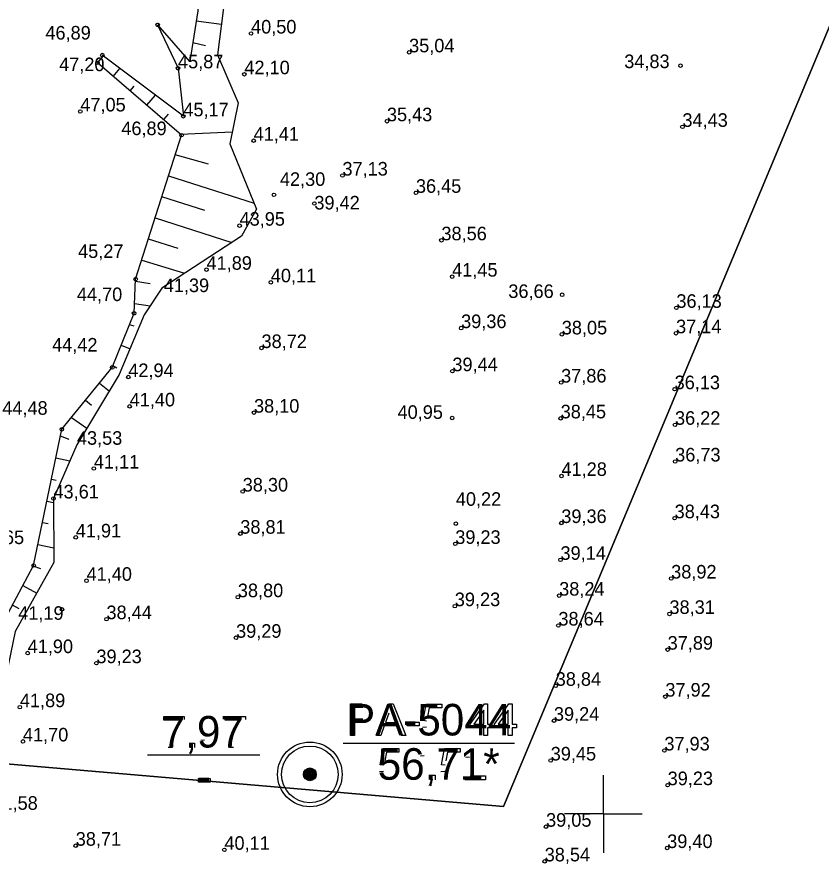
# Model space of a CAD drawing. Extents: x 700746 to 706058, y 6570320 to 6580460.
# Drawn here: x 702894 to 703039.3, y 6575690.9 to 6575844 of the extents above; entities that cross this region are included whole.
import ezdxf

# ---------------------------------------------------------------- set-up
doc = ezdxf.new("R2010")
doc.units = 0
for name, color, linetype in [('GEOLPUNKT', 7, 'Continuous'), ('KORGUS-EH2000', 7, 'Continuous'), ('Plokid', 7, 'Continuous'), ('RELJEEF', 7, 'Continuous'), ('VEEKOGU', 7, 'Continuous'), ('VORK', 7, 'Continuous'), ('VWX2_MV_PLOKK', 7, 'Continuous')]:
    doc.layers.add(name, color=color, linetype=linetype)

msp = doc.modelspace()

# ---------------------------------------------------------------- linework, layer by layer
at = {"layer": 'GEOLPUNKT'}
for p, q in [((702953, 6575712.79), (702983.91, 6575712.79)), ((702953, 6575712.79), (702983.91, 6575712.79)), ((702917.6, 6575710.65), (702937.91, 6575710.65)), ((702917.6, 6575710.65), (702937.91, 6575710.65))]:
    msp.add_line(p, q, dxfattribs=at)
for points in [[(702954.28, 6575714.18), (702954.28, 6575719.88), (702956.43, 6575719.88)], [(702958.97, 6575714.18), (702961.16, 6575719.88), (702961.98, 6575719.88), (702964.31, 6575714.18), (702963.45, 6575714.18), (702962.79, 6575715.91), (702960.4, 6575715.91), (702959.77, 6575714.18), (702958.97, 6575714.18)], [(702968.06, 6575716.79), (702967.4, 6575716.88), (702967.95, 6575719.81), (702970.79, 6575719.81), (702970.79, 6575719.14), (702968.51, 6575719.14), (702968.21, 6575717.61)], [(702978.37, 6575714.18), (702978.37, 6575715.55), (702975.9, 6575715.55), (702975.9, 6575716.19), (702978.5, 6575719.88), (702979.07, 6575719.88), (702979.07, 6575716.19), (702979.84, 6575716.19), (702979.84, 6575715.55), (702979.07, 6575715.55), (702979.07, 6575714.18), (702978.37, 6575714.18)], [(702982.8, 6575714.18), (702982.8, 6575715.55), (702980.33, 6575715.55), (702980.33, 6575716.19), (702982.92, 6575719.88), (702983.5, 6575719.88), (702983.5, 6575716.19), (702984.27, 6575716.19), (702984.27, 6575715.55), (702983.5, 6575715.55), (702983.5, 6575714.18), (702982.8, 6575714.18)], [(702956.5, 6575719.21), (702955.04, 6575719.21), (702955.04, 6575717.17)], [(702961.25, 6575718.2), (702960.62, 6575716.52)], [(702978.37, 6575716.19), (702978.37, 6575718.76), (702976.59, 6575716.19), (702978.37, 6575716.19)], [(702982.8, 6575716.19), (702982.8, 6575718.76), (702981.01, 6575716.19), (702982.8, 6575716.19)], [(702920.56, 6575716.95), (702920.56, 6575717.63), (702924.25, 6575717.63), (702924.25, 6575717.08)], [(702923.35, 6575716.95), (702920.56, 6575716.95)], [(702931.63, 6575716.95), (702931.63, 6575717.63), (702935.32, 6575717.63), (702935.32, 6575717.08)], [(702934.42, 6575716.95), (702931.63, 6575716.95)], [(702955.04, 6575717.17), (702956.51, 6575717.17)], [(702960.62, 6575716.52), (702962.55, 6575716.52), (702961.95, 6575718.1)], [(702964.54, 6575715.9), (702964.54, 6575716.6), (702966.7, 6575716.6), (702966.7, 6575715.9), (702964.54, 6575715.9)], [(702956.5, 6575716.5), (702955.04, 6575716.5), (702955.04, 6575714.18), (702954.28, 6575714.18)], [(702967.28, 6575715.68), (702968.01, 6575715.74)], [(702922.08, 6575712), (702921.36, 6575712)], [(702925.32, 6575712), (702925.32, 6575712.8), (702926.12, 6575712.8), (702926.12, 6575712)], [(702925.72, 6575712), (702925.32, 6575712)], [(702927.26, 6575713.32), (702927.93, 6575713.38)], [(702933.15, 6575712), (702932.42, 6575712)], [(702925.47, 6575710.87), (702925.27, 6575711.17)], [(702960.33, 6575708.79), (702959.67, 6575708.88), (702960.23, 6575711.81), (702963.06, 6575711.81), (702963.06, 6575711.14), (702960.79, 6575711.14), (702960.48, 6575709.61)], [(702967.61, 6575710.48), (702966.92, 6575710.43)], [(702971.4, 6575708.79), (702970.74, 6575708.88), (702971.29, 6575711.81), (702974.12, 6575711.81), (702974.12, 6575711.14), (702971.85, 6575711.14), (702971.54, 6575709.61)], [(702975.8, 6575710.19), (702975.08, 6575710.26)], [(702959.55, 6575707.68), (702960.28, 6575707.74)], [(702970.61, 6575707.68), (702971.35, 6575707.74)], [(702926.8, 6575705.71), (702926.8, 6575706.42), (702928.95, 6575706.42), (702928.95, 6575705.71), (702926.8, 6575705.71)], [(702968.78, 6575706.18), (702968.78, 6575706.98), (702969.58, 6575706.98), (702969.58, 6575706.18)], [(702969.18, 6575706.18), (702968.78, 6575706.18)], [(702978.72, 6575706.86), (702978.72, 6575706.18), (702974.95, 6575706.18)], [(702975.92, 6575706.86), (702978.72, 6575706.86)], [(702968.93, 6575705.05), (702968.73, 6575705.35)]]:
    msp.add_lwpolyline(points, dxfattribs=at)
for radius in [5.84, 5.12, 1.15, 1.02, 0.896, 0.768, 0.64, 0.512, 0.384, 0.256, 0.128]:
    msp.add_circle((702946.95, 6575707.15), radius, dxfattribs=at)
at = {"layer": 'KORGUS-EH2000'}
for centre in [(702919.44, 6575842.56), (702919.45, 6575842.55), (702936.33, 6575841), (702964.89, 6575837.6), (702908.57, 6575835.71), (702909.45, 6575837.1), (702923.13, 6575834.71), (703013.94, 6575835.19), (702935.12, 6575833.64), (702905.47, 6575826.92), (702924.09, 6575826.04), (702960.88, 6575825.15), (703014.28, 6575824.14), (702923.77, 6575822.64), (702936.79, 6575821.63), (702952.84, 6575815.34), (702940.47, 6575811.85), (702966.12, 6575812.22), (702947.77, 6575810.29), (702934.25, 6575806.28), (702970.73, 6575803.64), (702928.28, 6575798.32), (702915.47, 6575796.63), (702939.9, 6575796.05), (702972.67, 6575797.08), (702992.56, 6575793.8), (703013.19, 6575791.44), (702915.19, 6575790.45), (702974.29, 6575787.78), (703013.13, 6575786.85), (702992.48, 6575786.64), (702938.22, 6575784.17), (702911.24, 6575780.67), (702972.71, 6575779.99), (702914.14, 6575778.93), (702992.36, 6575777.94), (703012.87, 6575776.74), (702914.39, 6575773.63), (702936.86, 6575772.5), (702972.68, 6575771.52), (702992.28, 6575771.47), (703012.94, 6575770.31), (702902.13, 6575769.49), (702907.92, 6575762.4), (703012.97, 6575763.68), (702992.42, 6575761.07), (702934.82, 6575758.25), (702900.62, 6575757), (703012.87, 6575753.43), (702973.33, 6575752.43), (702992.39, 6575752.56), (702904.65, 6575749.96), (702934.38, 6575750.63), (702973.23, 6575748.79), (702992.25, 6575745.91), (702897.03, 6575744.89), (703012.25, 6575742.53), (702906.6, 6575742.13), (702992.01, 6575739.44), (702933.94, 6575739.16), (702902.16, 6575736.96), (702973.15, 6575737.54), (702910.2, 6575735.19), (703011.94, 6575736.14), (702991.87, 6575734.04), (702933.62, 6575731.83), (702895.96, 6575729.06), (703011.61, 6575729.68), (702908.38, 6575727.24), (702991.38, 6575723.15), (703011.2, 6575721.2), (702894.55, 6575719.29), (702991.06, 6575716.84), (702895.1, 6575713.1), (703011.02, 6575711.47), (702990.48, 6575709.66), (703011.61, 6575705.2), (702989.64, 6575697.69), (702904.64, 6575694.26), (702931.51, 6575693.52), (703011.53, 6575693.84), (702989.39, 6575691.43)]:
    msp.add_circle(centre, 0.32, dxfattribs=at)
at = {"layer": 'Plokid'}
msp.add_lwpolyline([(703072.3, 6576854.63), (703101.31, 6576579.97), (703076.01, 6576303.02), (703067.36, 6576229.67), (703051.03, 6576091.21), (703059.38, 6575886.59), (702981.97, 6575701.33), (702866.03, 6575711.28), (702865.95, 6575985.44), (702842.72, 6576158.42), (702849.09, 6576223.53)], dxfattribs=at)
at = {"layer": 'RELJEEF'}
for p, q in [((702926.41, 6575843.27), (702930.98, 6575842.67)), ((702928.1, 6575838.77), (702925.79, 6575839.32)), ((702908.57, 6575835.71), (702909.64, 6575836.96)), ((702911.42, 6575833.26), (702912.64, 6575834.69)), ((702915.14, 6575831.46), (702914.45, 6575830.66)), ((702917.48, 6575828.05), (702919.04, 6575829.86)), ((702921.37, 6575826.44), (702920.51, 6575825.44)), ((702923.55, 6575822.83), (702932.94, 6575823.24)), ((702928.66, 6575817.41), (702922.64, 6575819.11)), ((702921.42, 6575815.3), (702936.87, 6575810.37)), ((702927.99, 6575809), (702920.21, 6575811.49)), ((702918.99, 6575807.67), (702932.83, 6575803.26)), ((702923.14, 6575802.15), (702917.78, 6575803.86)), ((702916.56, 6575800.05), (702924.3, 6575797.7)), ((702918.08, 6575795.79), (702915.45, 6575796.22)), ((702915.27, 6575792.23), (702918.1, 6575791.83)), ((702915.2, 6575788.12), (702914.36, 6575788.39)), ((702912.86, 6575784.68), (702914.46, 6575784.04)), ((702912.1, 6575780.55), (702911.36, 6575780.97)), ((702908.92, 6575777.82), (702910.72, 6575776.39)), ((702907.5, 6575773.82), (702906.39, 6575774.72)), ((702903.86, 6575771.62), (702906.66, 6575769.67)), ((702903.47, 6575767.65), (702901.87, 6575768.27)), ((702901.06, 6575764.35), (702903.6, 6575763.82)), ((702901.11, 6575760.25), (702900.25, 6575760.43)), ((702899.44, 6575756.52), (702900.62, 6575756.27)), ((702899.64, 6575752.39), (702898.62, 6575752.6)), ((702897.81, 6575748.68), (702900.68, 6575748.07)), ((702898.36, 6575744.26), (702896.96, 6575744.78)), ((702895.08, 6575741.25), (702897.59, 6575739.91)), ((702894.41, 6575737.07), (702893.19, 6575737.73))]:
    msp.add_line(p, q, dxfattribs=at)
for points in [[(702957.55, 6575904.89), (702950.88, 6575894.83), (702939.4, 6575885.27), (702938.05, 6575883.35), (702932.84, 6575872.12), (702927.93, 6575863.84), (702926.69, 6575845.08), (702925.26, 6575835.96), (702919.45, 6575842.55)], [(702919.44, 6575842.56), (702923.13, 6575834.71), (702924.09, 6575826.04)], [(702924.09, 6575826.04), (702909.45, 6575837.1)], [(702874.51, 6575690.59), (702885.28, 6575707.66), (702887.43, 6575717.45), (702890.81, 6575733.3), (702897.03, 6575744.89), (702902.13, 6575769.49), (702911.24, 6575780.67), (702915.19, 6575790.45), (702915.47, 6575796.63), (702923.77, 6575822.64), (702908.57, 6575835.71)]]:
    msp.add_lwpolyline(points, dxfattribs=at)
at = {"layer": 'VEEKOGU'}
msp.add_lwpolyline([(702958.22, 6575889.27), (702958.06, 6575889.26), (702954.6, 6575888.27), (702948.29, 6575884.89), (702933.62, 6575863.59), (702930.28, 6575837.16), (702934.02, 6575828.45), (702932.49, 6575821.04), (702937.33, 6575809.27), (702934.6, 6575804.41), (702920.2, 6575795.02), (702917.02, 6575790.18), (702912.52, 6575779.38), (702904.86, 6575766.7), (702900.62, 6575757), (702900.7, 6575745.44), (702893.68, 6575732.96), (702888.62, 6575708.7), (702877.91, 6575689.2)], dxfattribs=at)
msp.add_lwpolyline([(702958.22, 6575889.27), (702958.06, 6575889.26), (702954.6, 6575888.27), (702948.29, 6575884.89), (702933.62, 6575863.59), (702930.28, 6575837.16), (702934.02, 6575828.45), (702932.49, 6575821.04), (702937.33, 6575809.27), (702934.6, 6575804.41), (702920.2, 6575795.02), (702917.02, 6575790.18), (702912.52, 6575779.38), (702904.86, 6575766.7), (702900.62, 6575757), (702900.7, 6575745.44), (702893.68, 6575732.96), (702888.62, 6575708.7), (702877.91, 6575689.2)], dxfattribs=at)
at = {"layer": 'VORK'}
for q in [(703000, 6575707), (703000, 6575707), (702993, 6575700), (702993, 6575700), (703007, 6575700), (703000, 6575693), (703007, 6575700), (703000, 6575693)]:
    msp.add_line((703000, 6575700), q, dxfattribs=at)
at = {"layer": 'VWX2_MV_PLOKK'}
msp.add_lwpolyline([(703145.59, 6575981.92), (703053.36, 6575698.14), (703018.17, 6575532.81), (702852.27, 6575508.89), (702837.26, 6575620.73), (702848.38, 6575976.59), (702782.85, 6576063.35), (702782.57, 6576096.37), (702842.53, 6576210.56), (702853.4, 6576267.5), (702842.72, 6576158.42), (702865.95, 6575985.44), (702867.94, 6575888.34), (702866.03, 6575711.28), (702981.97, 6575701.33), (703059.38, 6575886.59), (703051.03, 6576091.21), (703067.36, 6576229.67), (703076.01, 6576303.02), (703101.31, 6576579.97), (703072.3, 6576854.63), (703072.13, 6576856.26), (703120.61, 6576749.6), (703123.04, 6576234.88)], close=True, dxfattribs=at)
msp.add_lwpolyline([(703145.59, 6575981.92), (703053.36, 6575698.14), (703018.17, 6575532.81), (702852.27, 6575508.89), (702837.26, 6575620.73), (702848.38, 6575976.59), (702782.85, 6576063.35), (702782.57, 6576096.37), (702842.53, 6576210.56), (702853.4, 6576267.5), (702842.72, 6576158.42), (702865.95, 6575985.44), (702867.94, 6575888.34), (702866.03, 6575711.28), (702981.97, 6575701.33), (703059.38, 6575886.59), (703051.03, 6576091.21), (703067.36, 6576229.67), (703076.01, 6576303.02), (703101.31, 6576579.97), (703072.3, 6576854.63), (703072.13, 6576856.26), (703120.61, 6576749.6), (703123.04, 6576234.88)], close=True, dxfattribs=at)

# ---------------------------------------------------------------- texts
at = {"layer": 'GEOLPUNKT'}
for s, p in [('PA-5044', (702953.67, 6575714.18)), ('7,97', (702920.19, 6575712)), ('56,71*', (702959.22, 6575706.18)), ('-', (702926.55, 6575704))]:
    msp.add_text(s, height=5.7, dxfattribs=at).set_placement(p)
at = {"layer": 'KORGUS-EH2000'}
for s, p in [('46,89 ', (702899.16, 6575839.91)), ('40,50 ', (702936.33, 6575841)), ('35,04 ', (702964.89, 6575837.6)), ('47,20 ', (702901.64, 6575834.2)), ('45,87 ', (702923.13, 6575834.71)), ('42,10 ', (702935.12, 6575833.64)), ('34,83 ', (703003.77, 6575834.75)), ('47,05 ', (702905.47, 6575826.92)), ('45,17 ', (702924.09, 6575826.04)), ('35,43 ', (702960.88, 6575825.15)), ('34,43 ', (703014.28, 6575824.14)), ('46,89 ', (702912.88, 6575822.64)), ('41,41 ', (702936.79, 6575821.63)), ('37,13 ', (702952.84, 6575815.34)), ('42,30 ', (702941.54, 6575813.47)), ('36,45 ', (702966.12, 6575812.22)), ('39,42 ', (702947.77, 6575809.21)), ('43,95 ', (702934.25, 6575806.28)), ('38,56 ', (702970.73, 6575803.64)), ('45,27 ', (702905.07, 6575800.45)), ('41,89 ', (702928.28, 6575798.32)), ('41,45 ', (702972.67, 6575797.08)), ('40,11 ', (702939.9, 6575796.05)), ('41,39 ', (702920.55, 6575794.28)), ('44,70 ', (702904.85, 6575792.66)), ('36,66 ', (702982.82, 6575793.22)), ('36,13 ', (703013.19, 6575791.44)), ('39,36 ', (702974.29, 6575787.78)), ('38,05 ', (702992.48, 6575786.64)), ('37,14 ', (703013.13, 6575786.85)), ('44,42 ', (702900.37, 6575783.54)), ('38,72 ', (702938.22, 6575784.17)), ('39,44 ', (702972.71, 6575779.99)), ('42,94 ', (702914.14, 6575778.93)), ('37,86 ', (702992.36, 6575777.94)), ('36,13 ', (703012.87, 6575776.74)), ('41,40 ', (702914.39, 6575773.63)), ('38,10 ', (702936.86, 6575772.5)), ('44,48 ', (702891.37, 6575772.12)), ('40,95 ', (702962.8, 6575771.38)), ('38,45 ', (702992.28, 6575771.47)), ('36,22 ', (703012.94, 6575770.31)), ('43,53 ', (702904.86, 6575766.7)), ('36,73 ', (703012.97, 6575763.68)), ('41,11 ', (702907.92, 6575762.4)), ('41,28 ', (702992.42, 6575761.07)), ('43,61 ', (702900.62, 6575757)), ('38,30 ', (702934.82, 6575758.25)), ('40,22 ', (702973.33, 6575755.67)), ('39,36 ', (702992.39, 6575752.56)), ('38,43 ', (703012.87, 6575753.43)), ('41,91 ', (702904.65, 6575749.96)), ('38,81 ', (702934.38, 6575750.63)), ('44,65 ', (702887.12, 6575748.75)), ('39,23 ', (702973.23, 6575748.79)), ('39,14 ', (702992.25, 6575745.91)), ('41,40 ', (702906.6, 6575742.13)), ('38,92 ', (703012.25, 6575742.53)), ('38,80 ', (702933.94, 6575739.16)), ('38,24 ', (702992.01, 6575739.44)), ('39,23 ', (702973.15, 6575737.54)), ('38,31 ', (703011.94, 6575736.14)), ('41,19 ', (702894.25, 6575735.07)), ('38,44 ', (702910.2, 6575735.19)), ('38,64 ', (702991.87, 6575734.04)), ('39,29 ', (702933.62, 6575731.83)), ('37,89 ', (703011.61, 6575729.68)), ('41,90 ', (702895.96, 6575729.06)), ('39,23 ', (702908.38, 6575727.24)), ('38,84 ', (702991.38, 6575723.15)), ('37,92 ', (703011.2, 6575721.2)), ('41,89 ', (702894.55, 6575719.29)), ('39,24 ', (702991.06, 6575716.84)), ('41,70 ', (702895.1, 6575713.1)), ('37,93 ', (703011.02, 6575711.47)), ('39,45 ', (702990.48, 6575709.66)), ('39,23 ', (703011.61, 6575705.2)), ('41,58 ', (702889.58, 6575700.75)), ('39,05 ', (702989.64, 6575697.69)), ('38,71 ', (702904.64, 6575694.26)), ('40,11 ', (702931.51, 6575693.52)), ('39,40 ', (703011.53, 6575693.84)), ('38,54 ', (702989.39, 6575691.43))]:
    msp.add_text(s, height=2.45, dxfattribs=at).set_placement(p)

doc.saveas('drawing.dxf')
